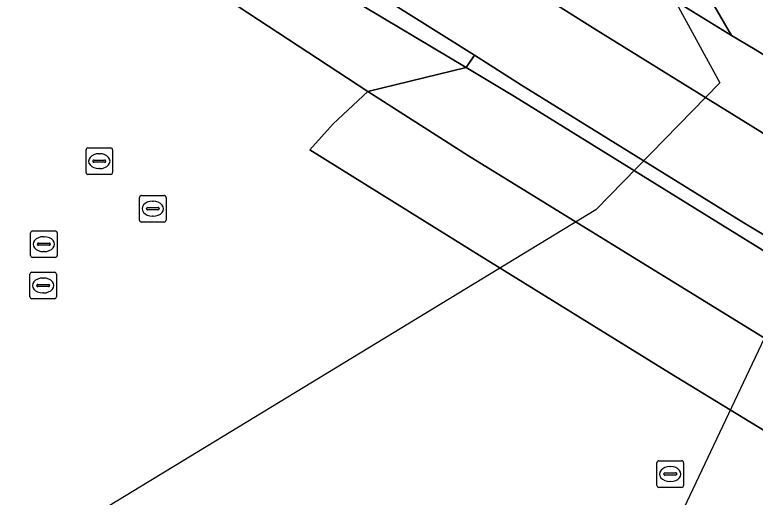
# Model space of a CAD drawing. Extents: x 159716 to 160783, y 383290 to 384031.
# Drawn here: x 160528.52 to 160556.35, y 383731.23 to 383749.36 of the extents above; entities that cross this region are included whole.
import ezdxf

# ---------------------------------------------------------------- set-up
doc = ezdxf.new("R2010")
doc.units = 0
for name, color, linetype in [('IMGEO_Berm_groen', 7, 'Continuous'), ('IMGEO_Dek', 7, 'Continuous'), ('IMGEO_Fietspad_gesloten', 7, 'Continuous'), ('IMGEO_Hek', 7, 'Continuous'), ('IMGEO_Kolk', 7, 'Continuous'), ('IMGEO_OVBaan_gesloten', 7, 'Continuous'), ('IMGEO_Rijbaan_lokaal_gesloten', 7, 'Continuous'), ('IMGEO_Rijbaan_lokaal_open', 7, 'Continuous'), ('IMGEO_Rioolput', 7, 'Continuous'), ('IMGEO_Verkeerseiland_open', 7, 'Continuous'), ('IMGEO_Voetpad_gesloten', 7, 'Continuous'), ('IMGEO_Voetpad_open', 7, 'Continuous')]:
    doc.layers.add(name, color=color, linetype=linetype)

msp = doc.modelspace()

# ---------------------------------------------------------------- linework, layer by layer
at = {"layer": 'IMGEO_Berm_groen'}
for points in [[(160543.208, 383756.291), (160534.654, 383761.844), (160526.076, 383767.524), (160517.595, 383773.228), (160512.046, 383777.027), (160510.644, 383774.978), (160516.152, 383771.204), (160524.539, 383765.534), (160533.26, 383759.769), (160541.777, 383754.245), (160543.454, 383753.183), (160548.482, 383750), (160550.374, 383748.802), (160560.038, 383742.813), (160563.622, 383740.66), (160579.169, 383731.346)], [(160575.559, 383736.438), (160564.721, 383742.951), (160561.137, 383745.109), (160560.666, 383745.392), (160556.341, 383748.059), (160555.454, 383748.585), (160553.17, 383750), (160543.208, 383756.291)]]:
    msp.add_lwpolyline(points, dxfattribs=at)
at = {"layer": 'IMGEO_Dek'}
msp.add_lwpolyline([(160551.429, 383726.105), (160557.364, 383726.966), (160569.764, 383752.621), (160575.813, 383765.136), (160570.991, 383767.454), (160570.183, 383765.746), (160569.173, 383763.611), (160565.274, 383755.37)], close=True, dxfattribs=at)
at = {"layer": 'IMGEO_Fietspad_gesloten'}
msp.add_lwpolyline([(160530.627, 383756.727), (160526.248, 383759.623), (160522.078, 383762.38), (160518.075, 383765.054), (160516.655, 383762.968), (160541.795, 383746.477), (160545.488, 383747.383), (160541.119, 383750), (160539.159, 383751.174), (160533.96, 383754.558)], close=True, dxfattribs=at)
msp.add_lwpolyline([(160591.637, 383719.073), (160582.953, 383724.443), (160573.883, 383729.883), (160561.972, 383737.224), (160558.414, 383739.417), (160555.662, 383741.113), (160547.305, 383746.295), (160545.488, 383747.383), (160541.795, 383746.477), (160545.57, 383744.064), (160557.209, 383736.897), (160559.214, 383735.662), (160560.774, 383734.728), (160574.681, 383726.402), (160580.096, 383723.16), (160584.258, 383720.662)], dxfattribs=at)
at = {"layer": 'IMGEO_Hek'}
msp.add_lwpolyline([(160477.266, 383811.415), (160516.737, 383778.18), (160518.757, 383776.546), (160527.273, 383770.722), (160540.189, 383762.239), (160549.364, 383753.153), (160551.156, 383751.328), (160553.313, 383749.943), (160555.02, 383746.805), (160550.358, 383742.024), (160528.999, 383729.033)], dxfattribs=at)
at = {"layer": 'IMGEO_Kolk'}
for p, q in [((160529.115, 383740.313), (160529.115, 383741.165)), ((160529.19, 383741.239), (160530.042, 383741.239)), ((160529.603, 383741.019), (160529.628, 383741.019)), ((160530.116, 383741.165), (160530.116, 383740.313)), ((160529.374, 383740.733), (160529.374, 383740.745)), ((160529.417, 383740.782), (160529.815, 383740.782)), ((160529.858, 383740.745), (160529.858, 383740.733)), ((160529.812, 383740.696), (160529.414, 383740.696)), ((160529.626, 383740.459), (160529.601, 383740.459)), ((160530.042, 383740.239), (160529.19, 383740.239)), ((160552.655, 383731.67), (160552.655, 383732.522)), ((160552.73, 383732.596), (160553.582, 383732.596)), ((160553.143, 383732.376), (160553.168, 383732.376)), ((160553.656, 383732.522), (160553.656, 383731.67)), ((160552.914, 383732.09), (160552.914, 383732.102)), ((160552.957, 383732.139), (160553.355, 383732.139)), ((160553.398, 383732.102), (160553.398, 383732.09)), ((160553.352, 383732.053), (160552.954, 383732.053)), ((160553.166, 383731.816), (160553.141, 383731.816)), ((160553.582, 383731.596), (160552.73, 383731.596))]:
    msp.add_line(p, q, dxfattribs=at)
for points in [[(160529.115, 383740.313), (160529.115, 383741.165)], [(160529.19, 383741.239), (160530.042, 383741.239)], [(160530.116, 383741.165), (160530.116, 383740.313)], [(160530.042, 383740.239), (160529.19, 383740.239)], [(160552.655, 383731.67), (160552.655, 383732.522)], [(160552.73, 383732.596), (160553.582, 383732.596)], [(160553.656, 383732.522), (160553.656, 383731.67)], [(160553.582, 383731.596), (160552.73, 383731.596)]]:
    msp.add_lwpolyline(points, dxfattribs=at)
for centre, radius, start, end in [((160529.192, 383741.163), 0.0765, 91.552, 178.448), ((160529.192, 383741.163), 0.0765, 91.552, 178.448), ((160530.04, 383741.163), 0.0765, 1.552, 88.448), ((160530.04, 383741.163), 0.0765, 1.552, 88.448), ((160529.414, 383740.742), 0.0403, 85.8775, 175.7526), ((160529.411, 383740.732), 0.0366, 178.938, 274.7102), ((160529.815, 383740.739), 0.043, 264.8664, 352.4533), ((160529.819, 383740.744), 0.0386, 1.7309, 96.639), ((160529.192, 383740.315), 0.0765, 181.552, 268.448), ((160529.192, 383740.315), 0.0765, 181.552, 268.448), ((160530.04, 383740.315), 0.0765, 271.552, 358.448), ((160530.04, 383740.315), 0.0765, 271.552, 358.448), ((160552.732, 383732.52), 0.0765, 91.552, 178.448), ((160552.732, 383732.52), 0.0765, 91.552, 178.448), ((160553.58, 383732.52), 0.0765, 1.552, 88.448), ((160553.58, 383732.52), 0.0765, 1.552, 88.448), ((160552.954, 383732.099), 0.0403, 85.8775, 175.7526), ((160553.359, 383732.101), 0.0386, 1.7309, 96.639), ((160552.951, 383732.089), 0.0366, 178.938, 274.7102), ((160553.355, 383732.096), 0.043, 264.8664, 352.4533), ((160552.732, 383731.672), 0.0765, 181.552, 268.448), ((160552.732, 383731.672), 0.0765, 181.552, 268.448), ((160553.58, 383731.672), 0.0765, 271.552, 358.448), ((160553.58, 383731.672), 0.0765, 271.552, 358.448)]:
    msp.add_arc(centre, radius, start, end, dxfattribs=at)
for centre, major_axis, ratio, start_param, end_param in [((160529.602, 383740.739), (-0.387, 0.002), 0.722429, 4.712389, 7.853982), ((160529.627, 383740.739), (-0.39, 0.002), 0.717154, 1.570796, 4.712389), ((160553.142, 383732.096), (-0.387, 0.002), 0.722429, 4.712389, 7.853982), ((160553.167, 383732.096), (-0.39, 0.002), 0.717154, 1.570796, 4.712389)]:
    msp.add_ellipse(centre, major_axis=major_axis, ratio=ratio, start_param=start_param, end_param=end_param, dxfattribs=at)
at = {"layer": 'IMGEO_OVBaan_gesloten'}
msp.add_lwpolyline([(160482.38, 383798.997), (160489.669, 383793.425), (160491.575, 383791.984), (160496.637, 383788.155), (160500, 383785.627), (160509.967, 383778.451), (160512.046, 383777.027), (160517.595, 383773.228), (160526.076, 383767.524), (160534.654, 383761.844), (160543.208, 383756.291), (160553.17, 383750), (160555.454, 383748.585), (160554.605, 383750.057)], dxfattribs=at)
at = {"layer": 'IMGEO_Rijbaan_lokaal_gesloten'}
for points in [[(160550.374, 383748.802), (160548.482, 383750), (160543.454, 383753.183), (160541.644, 383750.464), (160542.378, 383750), (160545.794, 383747.84), (160547.568, 383746.719), (160555.925, 383741.537), (160558.644, 383739.899), (160562.223, 383737.746), (160574.514, 383730.353), (160583.302, 383725.099), (160592.017, 383719.69), (160594.074, 383718.395)], [(160554.605, 383750.057), (160555.454, 383748.585), (160556.341, 383748.059), (160560.666, 383745.392), (160561.137, 383745.109), (160564.721, 383742.951), (160575.559, 383736.438)], [(160579.169, 383731.346), (160563.622, 383740.66), (160560.038, 383742.813), (160550.374, 383748.802)]]:
    msp.add_lwpolyline(points, dxfattribs=at)
at = {"layer": 'IMGEO_Rijbaan_lokaal_open'}
msp.add_lwpolyline([(160526.094, 383717.895), (160529.268, 383722.157), (160529.891, 383722.981), (160552.091, 383726.201), (160557.024, 383726.917), (160562.012, 383727.64), (160562.84, 383727.005), (160563.1, 383726.811), (160564.635, 383728.887), (160562.75, 383730.035), (160562.55, 383729.803), (160562.484, 383730.197), (160559.478, 383732.029), (160555.918, 383734.198), (160553.127, 383735.898), (160545.974, 383740.32), (160539.616, 383744.289), (160540.488, 383745.267), (160541.795, 383746.477), (160516.655, 383762.968)], dxfattribs=at)
msp.add_lwpolyline([(160539.566, 383751.778), (160534.37, 383755.168), (160533.96, 383754.558), (160539.159, 383751.174), (160541.119, 383750), (160545.488, 383747.383), (160545.794, 383747.84), (160542.378, 383750), (160541.644, 383750.464)], close=True, dxfattribs=at)
at = {"layer": 'IMGEO_Rioolput'}
for p, q in [((160531.274, 383744.36), (160532.126, 383744.36)), ((160531.199, 383743.434), (160531.199, 383744.286)), ((160531.687, 383744.14), (160531.712, 383744.14)), ((160532.2, 383744.286), (160532.2, 383743.434)), ((160531.458, 383743.854), (160531.458, 383743.866)), ((160531.896, 383743.817), (160531.498, 383743.817)), ((160531.501, 383743.903), (160531.899, 383743.903)), ((160531.942, 383743.866), (160531.942, 383743.854)), ((160531.71, 383743.58), (160531.685, 383743.58)), ((160532.126, 383743.36), (160531.274, 383743.36)), ((160533.208, 383741.646), (160533.208, 383742.498)), ((160533.283, 383742.572), (160534.135, 383742.572)), ((160534.209, 383742.498), (160534.209, 383741.646)), ((160533.51, 383742.115), (160533.908, 383742.115)), ((160533.696, 383742.352), (160533.721, 383742.352)), ((160533.467, 383742.066), (160533.467, 383742.078)), ((160533.905, 383742.029), (160533.507, 383742.029)), ((160533.951, 383742.078), (160533.951, 383742.066)), ((160534.135, 383741.572), (160533.283, 383741.572)), ((160533.719, 383741.792), (160533.694, 383741.792)), ((160529.089, 383738.76), (160529.089, 383739.612)), ((160529.164, 383739.686), (160530.016, 383739.686)), ((160530.09, 383739.612), (160530.09, 383738.76)), ((160529.577, 383739.466), (160529.602, 383739.466)), ((160529.348, 383739.18), (160529.348, 383739.192)), ((160529.786, 383739.143), (160529.388, 383739.143)), ((160529.391, 383739.229), (160529.789, 383739.229)), ((160529.832, 383739.192), (160529.832, 383739.18)), ((160529.6, 383738.906), (160529.575, 383738.906)), ((160530.016, 383738.686), (160529.164, 383738.686))]:
    msp.add_line(p, q, dxfattribs=at)
for points in [[(160531.274, 383744.36), (160532.126, 383744.36)], [(160531.199, 383743.434), (160531.199, 383744.286)], [(160532.2, 383744.286), (160532.2, 383743.434)], [(160532.126, 383743.36), (160531.274, 383743.36)], [(160533.208, 383741.646), (160533.208, 383742.498)], [(160533.283, 383742.572), (160534.135, 383742.572)], [(160534.209, 383742.498), (160534.209, 383741.646)], [(160534.135, 383741.572), (160533.283, 383741.572)], [(160529.089, 383738.76), (160529.089, 383739.612)], [(160529.164, 383739.686), (160530.016, 383739.686)], [(160530.09, 383739.612), (160530.09, 383738.76)], [(160530.016, 383738.686), (160529.164, 383738.686)]]:
    msp.add_lwpolyline(points, dxfattribs=at)
for centre, radius, start, end in [((160531.276, 383744.284), 0.0765, 91.552, 178.448), ((160531.276, 383744.284), 0.0765, 91.552, 178.448), ((160532.124, 383744.284), 0.0765, 1.552, 88.448), ((160532.124, 383744.284), 0.0765, 1.552, 88.448), ((160531.498, 383743.863), 0.0403, 85.8775, 175.7526), ((160531.495, 383743.853), 0.0366, 178.938, 274.7102), ((160531.899, 383743.86), 0.043, 264.8664, 352.4533), ((160531.903, 383743.865), 0.0386, 1.7309, 96.639), ((160531.276, 383743.436), 0.0765, 181.552, 268.448), ((160531.276, 383743.436), 0.0765, 181.552, 268.448), ((160532.124, 383743.436), 0.0765, 271.552, 358.448), ((160532.124, 383743.436), 0.0765, 271.552, 358.448), ((160533.285, 383742.496), 0.0765, 91.552, 178.448), ((160533.285, 383742.496), 0.0765, 91.552, 178.448), ((160534.133, 383742.496), 0.0765, 1.552, 88.448), ((160534.133, 383742.496), 0.0765, 1.552, 88.448), ((160533.507, 383742.075), 0.0403, 85.8775, 175.7526), ((160533.912, 383742.077), 0.0386, 1.7309, 96.639), ((160533.504, 383742.065), 0.0366, 178.938, 274.7102), ((160533.908, 383742.072), 0.043, 264.8664, 352.4533), ((160533.285, 383741.648), 0.0765, 181.552, 268.448), ((160533.285, 383741.648), 0.0765, 181.552, 268.448), ((160534.133, 383741.648), 0.0765, 271.552, 358.448), ((160534.133, 383741.648), 0.0765, 271.552, 358.448), ((160529.166, 383739.61), 0.0765, 91.552, 178.448), ((160529.166, 383739.61), 0.0765, 91.552, 178.448), ((160530.014, 383739.61), 0.0765, 1.552, 88.448), ((160530.014, 383739.61), 0.0765, 1.552, 88.448), ((160529.388, 383739.189), 0.0403, 85.8775, 175.7526), ((160529.385, 383739.179), 0.0366, 178.938, 274.7102), ((160529.789, 383739.186), 0.043, 264.8664, 352.4533), ((160529.793, 383739.191), 0.0386, 1.7309, 96.639), ((160529.166, 383738.762), 0.0765, 181.552, 268.448), ((160529.166, 383738.762), 0.0765, 181.552, 268.448), ((160530.014, 383738.762), 0.0765, 271.552, 358.448), ((160530.014, 383738.762), 0.0765, 271.552, 358.448)]:
    msp.add_arc(centre, radius, start, end, dxfattribs=at)
for centre, major_axis, ratio, start_param, end_param in [((160531.686, 383743.86), (-0.387, 0.002), 0.722429, 4.712389, 7.853982), ((160531.711, 383743.86), (-0.39, 0.002), 0.717154, 1.570796, 4.712389), ((160533.695, 383742.072), (-0.387, 0.002), 0.722429, 4.712389, 7.853982), ((160533.72, 383742.072), (-0.39, 0.002), 0.717154, 1.570796, 4.712389), ((160529.576, 383739.186), (-0.387, 0.002), 0.722429, 4.712389, 7.853982), ((160529.601, 383739.186), (-0.39, 0.002), 0.717154, 1.570796, 4.712389)]:
    msp.add_ellipse(centre, major_axis=major_axis, ratio=ratio, start_param=start_param, end_param=end_param, dxfattribs=at)
at = {"layer": 'IMGEO_Verkeerseiland_open'}
msp.add_lwpolyline([(160574.514, 383730.353), (160562.223, 383737.746), (160558.644, 383739.899), (160555.925, 383741.537), (160547.568, 383746.719), (160545.794, 383747.84), (160545.488, 383747.383), (160547.305, 383746.295), (160555.662, 383741.113), (160558.414, 383739.417), (160561.972, 383737.224), (160573.883, 383729.883), (160582.953, 383724.443), (160591.637, 383719.073)], dxfattribs=at)
at = {"layer": 'IMGEO_Voetpad_gesloten'}
msp.add_lwpolyline([(160551.429, 383726.105), (160557.364, 383726.966), (160569.764, 383752.621), (160575.813, 383765.136), (160570.991, 383767.454), (160570.183, 383765.746), (160569.173, 383763.611), (160565.274, 383755.37)], close=True, dxfattribs=at)
at = {"layer": 'IMGEO_Voetpad_open'}
msp.add_lwpolyline([(160574.681, 383726.402), (160560.774, 383734.728), (160559.214, 383735.662), (160557.209, 383736.897), (160545.57, 383744.064), (160541.795, 383746.477), (160540.488, 383745.267), (160539.616, 383744.289), (160545.974, 383740.32), (160553.127, 383735.898), (160555.918, 383734.198), (160559.478, 383732.029), (160562.484, 383730.197)], dxfattribs=at)

doc.saveas('drawing.dxf')
